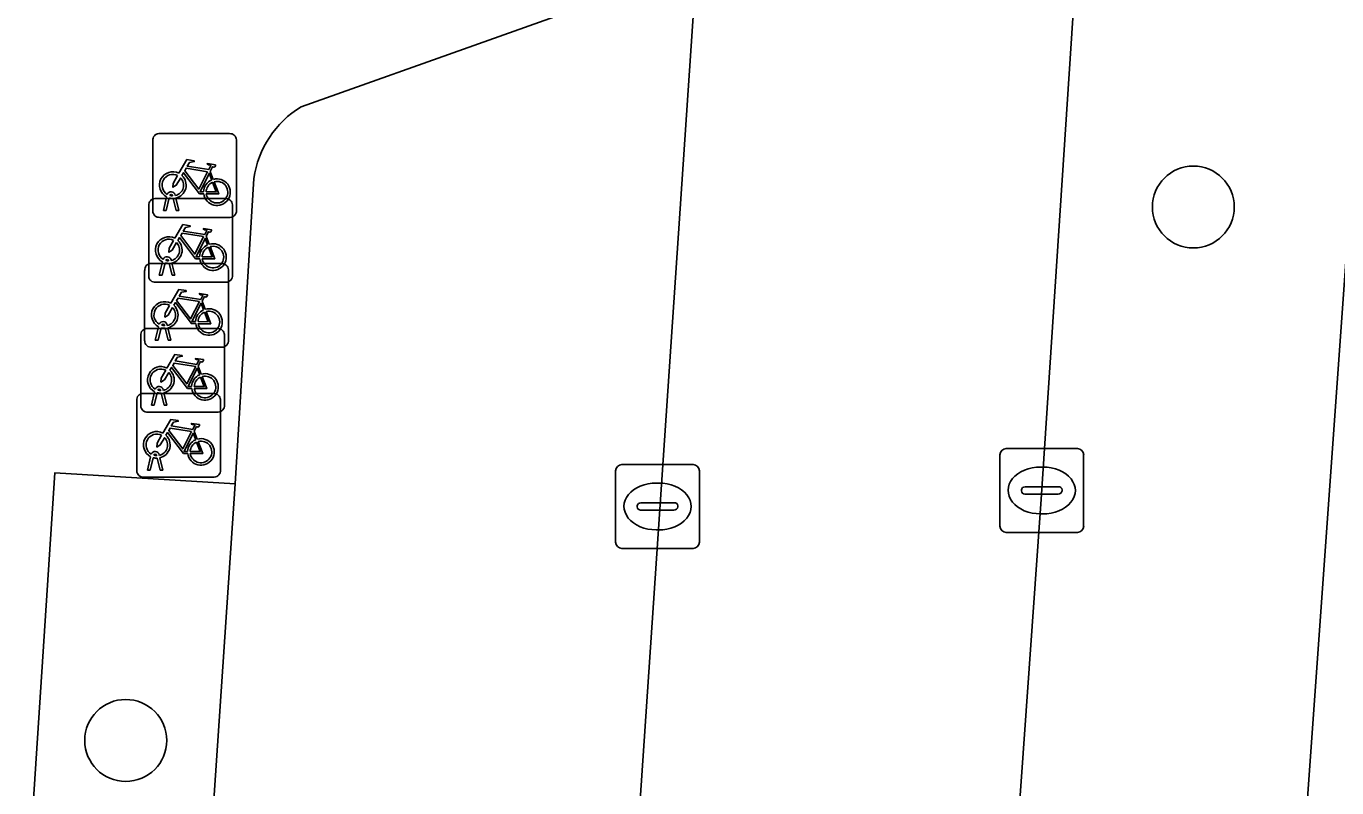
# Model space of a CAD drawing. Extents: x 159960 to 160866, y 382700 to 383354.
# Drawn here: x 160568.95 to 160584.59, y 382832 to 382841.09 of the extents above; entities that cross this region are included whole.
import ezdxf

# ---------------------------------------------------------------- set-up
doc = ezdxf.new("R2010")
doc.units = 0
for name, color, linetype in [('IMGEO_Boom', 7, 'Continuous'), ('IMGEO_Fietsenrek', 7, 'Continuous'), ('IMGEO_Groenvoorziening', 7, 'Continuous'), ('IMGEO_Kolk', 7, 'Continuous'), ('IMGEO_Parkeervlak_open', 7, 'Continuous'), ('IMGEO_Rijbaan_lokaal_open', 7, 'Continuous'), ('IMGEO_Voetpad_halfverhard', 7, 'Continuous'), ('IMGEO_Voetpad_open', 7, 'Continuous')]:
    doc.layers.add(name, color=color, linetype=linetype)

msp = doc.modelspace()

# ---------------------------------------------------------------- linework, layer by layer
at = {"layer": 'IMGEO_Boom'}
for centre in [(160582.878, 382838.935), (160570.135, 382832.567)]:
    msp.add_circle(centre, 0.489, dxfattribs=at)
at = {"layer": 'IMGEO_Fietsenrek'}
for p, q in [((160570.457, 382838.886), (160570.457, 382839.727)), ((160570.457, 382839.727), (160570.457, 382838.886)), ((160570.532, 382839.811), (160571.373, 382839.811)), ((160571.373, 382839.811), (160570.532, 382839.811)), ((160571.457, 382839.736), (160571.457, 382838.895)), ((160571.457, 382838.895), (160571.457, 382839.736)), ((160571.144, 382839.36), (160571.18, 382839.265)), ((160570.409, 382838.111), (160570.409, 382838.952)), ((160570.409, 382838.952), (160570.409, 382838.111)), ((160570.484, 382839.036), (160571.325, 382839.036)), ((160571.325, 382839.036), (160570.484, 382839.036)), ((160570.584, 382838.895), (160570.623, 382839.055)), ((160570.653, 382839.043), (160570.618, 382838.895)), ((160570.695, 382839.067), (160570.694, 382839.071)), ((160570.736, 382838.895), (160570.702, 382839.037)), ((160570.726, 382839.078), (160570.727, 382839.071)), ((160570.734, 382839.041), (160570.769, 382838.895)), ((160571.409, 382838.961), (160571.409, 382838.12)), ((160571.409, 382838.12), (160571.409, 382838.961)), ((160571.382, 382838.811), (160570.541, 382838.811)), ((160570.541, 382838.811), (160571.382, 382838.811)), ((160570.618, 382838.895), (160570.584, 382838.895)), ((160570.769, 382838.895), (160570.736, 382838.895)), ((160571.096, 382838.585), (160571.132, 382838.49)), ((160570.361, 382837.336), (160570.361, 382838.177)), ((160570.361, 382838.177), (160570.361, 382837.336)), ((160570.436, 382838.261), (160571.277, 382838.261)), ((160571.277, 382838.261), (160570.436, 382838.261)), ((160570.536, 382838.12), (160570.575, 382838.28)), ((160570.605, 382838.268), (160570.57, 382838.12)), ((160570.647, 382838.292), (160570.646, 382838.296)), ((160570.688, 382838.12), (160570.654, 382838.262)), ((160570.678, 382838.303), (160570.679, 382838.296)), ((160570.686, 382838.266), (160570.721, 382838.12)), ((160571.361, 382838.186), (160571.361, 382837.345)), ((160571.361, 382837.345), (160571.361, 382838.186)), ((160571.334, 382838.036), (160570.493, 382838.036)), ((160570.493, 382838.036), (160571.334, 382838.036)), ((160570.57, 382838.12), (160570.536, 382838.12)), ((160570.721, 382838.12), (160570.688, 382838.12)), ((160571.048, 382837.81), (160571.084, 382837.715)), ((160570.63, 382837.528), (160570.631, 382837.521)), ((160570.314, 382836.561), (160570.314, 382837.402)), ((160570.314, 382837.402), (160570.314, 382836.561)), ((160570.389, 382837.486), (160571.23, 382837.486)), ((160571.23, 382837.486), (160570.389, 382837.486)), ((160570.488, 382837.345), (160570.527, 382837.505)), ((160570.557, 382837.493), (160570.522, 382837.345)), ((160570.599, 382837.517), (160570.598, 382837.521)), ((160570.64, 382837.345), (160570.606, 382837.487)), ((160570.638, 382837.491), (160570.673, 382837.345)), ((160571.314, 382837.411), (160571.314, 382836.57)), ((160571.314, 382836.57), (160571.314, 382837.411)), ((160571.286, 382837.261), (160570.445, 382837.261)), ((160570.445, 382837.261), (160571.286, 382837.261)), ((160570.522, 382837.345), (160570.488, 382837.345)), ((160570.673, 382837.345), (160570.64, 382837.345)), ((160571.001, 382837.035), (160571.037, 382836.94)), ((160570.552, 382836.742), (160570.551, 382836.746)), ((160570.583, 382836.753), (160570.584, 382836.746)), ((160570.266, 382835.785), (160570.266, 382836.626)), ((160570.266, 382836.626), (160570.266, 382835.785)), ((160570.341, 382836.71), (160571.182, 382836.71)), ((160571.182, 382836.71), (160570.341, 382836.71)), ((160570.441, 382836.57), (160570.48, 382836.73)), ((160570.51, 382836.718), (160570.475, 382836.57)), ((160570.593, 382836.57), (160570.559, 382836.712)), ((160570.591, 382836.716), (160570.626, 382836.57)), ((160571.266, 382836.635), (160571.266, 382835.794)), ((160571.266, 382835.794), (160571.266, 382836.635)), ((160571.239, 382836.486), (160570.398, 382836.486)), ((160570.398, 382836.486), (160571.239, 382836.486)), ((160570.475, 382836.57), (160570.441, 382836.57)), ((160570.626, 382836.57), (160570.593, 382836.57)), ((160570.953, 382836.259), (160570.989, 382836.164)), ((160570.504, 382835.966), (160570.503, 382835.97)), ((160570.535, 382835.977), (160570.536, 382835.97)), ((160570.393, 382835.794), (160570.432, 382835.954)), ((160570.462, 382835.942), (160570.427, 382835.794)), ((160570.545, 382835.794), (160570.511, 382835.936)), ((160570.543, 382835.94), (160570.578, 382835.794)), ((160571.191, 382835.71), (160570.35, 382835.71)), ((160570.35, 382835.71), (160571.191, 382835.71)), ((160570.427, 382835.794), (160570.393, 382835.794)), ((160570.578, 382835.794), (160570.545, 382835.794))]:
    msp.add_line(p, q, dxfattribs=at)
for points in [[(160570.77, 382839.337), (160570.865, 382839.501), (160570.951, 382839.487), (160570.953, 382839.478), (160570.897, 382839.467), (160570.87, 382839.422), (160571.126, 382839.381)], [(160571.126, 382839.381), (160571.151, 382839.43), (160571.145, 382839.434), (160571.122, 382839.438), (160571.11, 382839.445), (160571.109, 382839.448), (160571.111, 382839.453), (160571.206, 382839.438), (160571.208, 382839.428), (160571.198, 382839.415), (160571.186, 382839.409), (160571.172, 382839.415), (160571.144, 382839.36)], [(160570.791, 382839.285), (160570.739, 382839.195), (160570.699, 382839.17), (160570.7, 382839.217), (160570.755, 382839.311)], [(160571.066, 382839.093), (160571.016, 382839.093), (160570.825, 382839.344), (160570.806, 382839.312)], [(160571.113, 382839.356), (160570.856, 382839.397), (160570.839, 382839.368), (160571.006, 382839.148), (160571.113, 382839.356)], [(160571.161, 382839.258), (160571.131, 382839.335), (160571.022, 382839.117), (160571.065, 382839.117)], [(160571.095, 382839.117), (160571.215, 382839.116), (160571.171, 382839.23)], [(160571.191, 382839.237), (160571.246, 382839.092), (160571.096, 382839.092)], [(160570.722, 382838.562), (160570.817, 382838.726), (160570.903, 382838.712), (160570.905, 382838.703), (160570.849, 382838.692), (160570.822, 382838.647), (160571.078, 382838.606)], [(160571.065, 382838.581), (160570.808, 382838.622), (160570.791, 382838.593), (160570.958, 382838.373), (160571.065, 382838.581)], [(160571.078, 382838.606), (160571.103, 382838.655), (160571.097, 382838.659), (160571.074, 382838.663), (160571.062, 382838.67), (160571.061, 382838.673), (160571.063, 382838.678), (160571.158, 382838.663), (160571.16, 382838.653), (160571.15, 382838.64), (160571.138, 382838.634), (160571.124, 382838.64), (160571.096, 382838.585)], [(160570.743, 382838.51), (160570.691, 382838.42), (160570.651, 382838.395), (160570.652, 382838.442), (160570.707, 382838.536)], [(160571.018, 382838.318), (160570.968, 382838.318), (160570.777, 382838.569), (160570.758, 382838.537)], [(160571.113, 382838.483), (160571.083, 382838.56), (160570.974, 382838.342), (160571.017, 382838.342)], [(160571.047, 382838.342), (160571.167, 382838.341), (160571.123, 382838.455)], [(160571.143, 382838.462), (160571.198, 382838.317), (160571.048, 382838.317)], [(160570.674, 382837.787), (160570.769, 382837.951), (160570.855, 382837.937), (160570.857, 382837.928), (160570.801, 382837.917), (160570.774, 382837.872), (160571.03, 382837.831)], [(160571.017, 382837.806), (160570.76, 382837.847), (160570.743, 382837.818), (160570.91, 382837.598), (160571.017, 382837.806)], [(160571.03, 382837.831), (160571.055, 382837.88), (160571.049, 382837.884), (160571.026, 382837.888), (160571.014, 382837.895), (160571.013, 382837.898), (160571.015, 382837.903), (160571.11, 382837.888), (160571.112, 382837.878), (160571.102, 382837.865), (160571.09, 382837.859), (160571.076, 382837.865), (160571.048, 382837.81)], [(160570.695, 382837.735), (160570.643, 382837.645), (160570.603, 382837.62), (160570.604, 382837.667), (160570.659, 382837.761)], [(160570.97, 382837.543), (160570.92, 382837.543), (160570.729, 382837.794), (160570.71, 382837.762)], [(160571.065, 382837.708), (160571.035, 382837.785), (160570.926, 382837.567), (160570.969, 382837.567)], [(160571.095, 382837.687), (160571.15, 382837.542), (160571, 382837.542)], [(160570.999, 382837.567), (160571.119, 382837.566), (160571.075, 382837.68)], [(160570.627, 382837.012), (160570.722, 382837.176), (160570.808, 382837.162), (160570.81, 382837.153), (160570.754, 382837.142), (160570.727, 382837.097), (160570.983, 382837.056)], [(160570.97, 382837.031), (160570.713, 382837.072), (160570.696, 382837.043), (160570.863, 382836.823), (160570.97, 382837.031)], [(160570.983, 382837.056), (160571.008, 382837.105), (160571.002, 382837.109), (160570.979, 382837.113), (160570.967, 382837.12), (160570.966, 382837.123), (160570.968, 382837.128), (160571.063, 382837.113), (160571.065, 382837.103), (160571.055, 382837.09), (160571.043, 382837.084), (160571.029, 382837.09), (160571.001, 382837.035)], [(160570.648, 382836.96), (160570.596, 382836.87), (160570.556, 382836.845), (160570.557, 382836.892), (160570.612, 382836.986)], [(160570.923, 382836.768), (160570.873, 382836.768), (160570.682, 382837.019), (160570.663, 382836.987)], [(160571.018, 382836.933), (160570.988, 382837.01), (160570.879, 382836.792), (160570.922, 382836.792)], [(160570.952, 382836.792), (160571.072, 382836.791), (160571.028, 382836.905)], [(160571.048, 382836.912), (160571.103, 382836.767), (160570.953, 382836.767)], [(160570.579, 382836.236), (160570.674, 382836.4), (160570.76, 382836.386), (160570.762, 382836.377), (160570.706, 382836.366), (160570.679, 382836.321), (160570.935, 382836.28)], [(160570.922, 382836.255), (160570.665, 382836.296), (160570.648, 382836.267), (160570.815, 382836.047), (160570.922, 382836.255)], [(160570.935, 382836.28), (160570.96, 382836.329), (160570.954, 382836.333), (160570.931, 382836.337), (160570.919, 382836.344), (160570.918, 382836.347), (160570.92, 382836.352), (160571.015, 382836.337), (160571.017, 382836.327), (160571.007, 382836.314), (160570.995, 382836.308), (160570.981, 382836.314), (160570.953, 382836.259)], [(160570.6, 382836.184), (160570.548, 382836.094), (160570.508, 382836.069), (160570.509, 382836.116), (160570.564, 382836.21)], [(160570.875, 382835.992), (160570.825, 382835.992), (160570.634, 382836.243), (160570.615, 382836.211)], [(160570.97, 382836.157), (160570.94, 382836.234), (160570.831, 382836.016), (160570.874, 382836.016)], [(160570.904, 382836.016), (160571.024, 382836.015), (160570.98, 382836.129)], [(160571, 382836.136), (160571.055, 382835.991), (160570.905, 382835.991)]]:
    msp.add_lwpolyline(points, dxfattribs=at)
for centre, radius, start, end in [((160570.535, 382839.733), 0.0779, 92.4484, 184.2845), ((160570.535, 382839.733), 0.0779, 92.4484, 184.2845), ((160571.379, 382839.733), 0.0779, 2.4484, 94.2845), ((160571.379, 382839.733), 0.0779, 2.4484, 94.2845), ((160570.697, 382839.196), 0.159, 62.6766, 242.1369), ((160570.697, 382839.196), 0.129, 63.3192, 238.903), ((160570.697, 382839.196), 0.129, 283.6043, 43.4302), ((160570.697, 382839.196), 0.159, 283.5766, 46.6042), ((160571.224, 382839.112), 0.159, 113.3408, 178.3217), ((160571.224, 382839.112), 0.159, 187.0065, 105.7708), ((160570.677, 382839.067), 0.0499, 12.8025, 158.6934), ((160571.224, 382839.112), 0.129, 113.923, 177.9556), ((160571.224, 382839.112), 0.129, 188.6715, 104.5883), ((160570.487, 382838.958), 0.0779, 92.4484, 184.2845), ((160570.487, 382838.958), 0.0779, 92.4484, 184.2845), ((160570.697, 382839.196), 0.159, 253.9967, 271.7867), ((160570.677, 382839.067), 0.0174, 12.8025, 163.4502), ((160570.697, 382839.196), 0.129, 253.415, 269.0204), ((160571.331, 382838.958), 0.0779, 2.4484, 94.2845), ((160571.331, 382838.958), 0.0779, 2.4484, 94.2845), ((160570.535, 382838.889), 0.0779, 182.4484, 274.2845), ((160570.535, 382838.889), 0.0779, 182.4484, 274.2845), ((160571.379, 382838.889), 0.0779, 272.4484, 4.2845), ((160571.379, 382838.889), 0.0779, 272.4484, 4.2845), ((160570.649, 382838.421), 0.159, 62.6766, 242.1369), ((160570.649, 382838.421), 0.129, 63.3192, 238.903), ((160570.649, 382838.421), 0.129, 283.6043, 43.4302), ((160570.649, 382838.421), 0.159, 283.5766, 46.6042), ((160571.176, 382838.337), 0.159, 113.3408, 178.3217), ((160571.176, 382838.337), 0.159, 187.0065, 105.7708), ((160571.176, 382838.337), 0.129, 188.6715, 104.5883), ((160570.629, 382838.292), 0.0499, 12.8025, 158.6934), ((160570.629, 382838.292), 0.0174, 12.8025, 163.4502), ((160571.176, 382838.337), 0.129, 113.923, 177.9556), ((160570.439, 382838.183), 0.0779, 92.4484, 184.2845), ((160570.439, 382838.183), 0.0779, 92.4484, 184.2845), ((160570.649, 382838.421), 0.159, 253.9967, 271.7867), ((160570.649, 382838.421), 0.129, 253.415, 269.0204), ((160571.283, 382838.183), 0.0779, 2.4484, 94.2845), ((160571.283, 382838.183), 0.0779, 2.4484, 94.2845), ((160570.487, 382838.114), 0.0779, 182.4484, 274.2845), ((160570.487, 382838.114), 0.0779, 182.4484, 274.2845), ((160571.331, 382838.114), 0.0779, 272.4484, 4.2845), ((160571.331, 382838.114), 0.0779, 272.4484, 4.2845), ((160570.601, 382837.646), 0.159, 62.6766, 242.1369), ((160570.601, 382837.646), 0.129, 63.3192, 238.903), ((160570.601, 382837.646), 0.129, 283.6043, 43.4302), ((160570.601, 382837.646), 0.159, 283.5766, 46.6042), ((160571.128, 382837.562), 0.159, 113.3408, 178.3217), ((160571.128, 382837.562), 0.159, 187.0065, 105.7708), ((160571.128, 382837.562), 0.129, 188.6715, 104.5883), ((160570.581, 382837.517), 0.0499, 12.8025, 158.6934), ((160570.581, 382837.517), 0.0174, 12.8025, 163.4502), ((160571.128, 382837.562), 0.129, 113.923, 177.9556), ((160570.392, 382837.408), 0.0779, 92.4484, 184.2845), ((160570.392, 382837.408), 0.0779, 92.4484, 184.2845), ((160570.601, 382837.646), 0.159, 253.9967, 271.7867), ((160570.601, 382837.646), 0.129, 253.415, 269.0204), ((160571.236, 382837.408), 0.0779, 2.4484, 94.2845), ((160571.236, 382837.408), 0.0779, 2.4484, 94.2845), ((160570.439, 382837.339), 0.0779, 182.4484, 274.2845), ((160570.439, 382837.339), 0.0779, 182.4484, 274.2845), ((160571.283, 382837.339), 0.0779, 272.4484, 4.2845), ((160571.283, 382837.339), 0.0779, 272.4484, 4.2845), ((160570.554, 382836.871), 0.159, 62.6766, 242.1369), ((160570.554, 382836.871), 0.129, 63.3192, 238.903), ((160570.554, 382836.871), 0.129, 283.6043, 43.4302), ((160570.554, 382836.871), 0.159, 283.5766, 46.6042), ((160571.081, 382836.787), 0.159, 113.3408, 178.3217), ((160571.081, 382836.787), 0.159, 187.0065, 105.7708), ((160571.081, 382836.787), 0.129, 113.923, 177.9556), ((160571.081, 382836.787), 0.129, 188.6715, 104.5883), ((160570.534, 382836.742), 0.0499, 12.8025, 158.6934), ((160570.534, 382836.742), 0.0174, 12.8025, 163.4502), ((160570.554, 382836.871), 0.129, 253.415, 269.0204), ((160570.344, 382836.632), 0.0779, 92.4484, 184.2845), ((160570.344, 382836.632), 0.0779, 92.4484, 184.2845), ((160570.554, 382836.871), 0.159, 253.9967, 271.7867), ((160571.188, 382836.632), 0.0779, 2.4484, 94.2845), ((160571.188, 382836.632), 0.0779, 2.4484, 94.2845), ((160570.392, 382836.564), 0.0779, 182.4484, 274.2845), ((160570.392, 382836.564), 0.0779, 182.4484, 274.2845), ((160571.236, 382836.564), 0.0779, 272.4484, 4.2845), ((160571.236, 382836.564), 0.0779, 272.4484, 4.2845), ((160570.506, 382836.095), 0.159, 62.6766, 242.1369), ((160570.506, 382836.095), 0.129, 63.3192, 238.903), ((160570.506, 382836.095), 0.129, 283.6043, 43.4302), ((160570.506, 382836.095), 0.159, 283.5766, 46.6042), ((160571.033, 382836.011), 0.159, 113.3408, 178.3217), ((160571.033, 382836.011), 0.159, 187.0065, 105.7708), ((160571.033, 382836.011), 0.129, 113.923, 177.9556), ((160571.033, 382836.011), 0.129, 188.6715, 104.5883), ((160570.486, 382835.966), 0.0499, 12.8025, 158.6934), ((160570.486, 382835.966), 0.0174, 12.8025, 163.4502), ((160570.506, 382836.095), 0.129, 253.415, 269.0204), ((160570.506, 382836.095), 0.159, 253.9967, 271.7867), ((160570.344, 382835.788), 0.0779, 182.4484, 274.2845), ((160570.344, 382835.788), 0.0779, 182.4484, 274.2845), ((160571.188, 382835.788), 0.0779, 272.4484, 4.2845), ((160571.188, 382835.788), 0.0779, 272.4484, 4.2845)]:
    msp.add_arc(centre, radius, start, end, dxfattribs=at)
at = {"layer": 'IMGEO_Groenvoorziening'}
for points in [[(160583.19, 382867.146), (160582.21, 382852.92), (160581.061, 382835.448), (160580.128, 382822.251)], [(160578.783, 382818.54), (160577.619, 382816.909), (160579.697, 382815.478), (160578.565, 382813.832), (160578.481, 382812.352), (160582.523, 382814.825), (160583.177, 382817.003), (160584.954, 382841.851)], [(160570.659, 382824.011), (160571.442, 382835.631), (160569.29, 382835.763), (160567.417, 382807.195), (160569.522, 382807.09), (160569.842, 382812.07), (160569.94, 382813.095)]]:
    msp.add_lwpolyline(points, dxfattribs=at)
at = {"layer": 'IMGEO_Kolk'}
for p, q in [((160580.568, 382835.125), (160580.568, 382835.977)), ((160580.643, 382836.051), (160581.495, 382836.051)), ((160581.569, 382835.977), (160581.569, 382835.125)), ((160576.057, 382835.86), (160576.909, 382835.86)), ((160581.056, 382835.831), (160581.081, 382835.831)), ((160575.982, 382834.934), (160575.982, 382835.786)), ((160576.983, 382835.786), (160576.983, 382834.934)), ((160576.47, 382835.64), (160576.495, 382835.64)), ((160580.827, 382835.545), (160580.827, 382835.557)), ((160581.265, 382835.508), (160580.867, 382835.508)), ((160580.87, 382835.594), (160581.268, 382835.594)), ((160581.311, 382835.557), (160581.311, 382835.545)), ((160576.241, 382835.354), (160576.241, 382835.366)), ((160576.284, 382835.403), (160576.682, 382835.403)), ((160576.725, 382835.366), (160576.725, 382835.354)), ((160576.679, 382835.317), (160576.281, 382835.317)), ((160581.079, 382835.271), (160581.054, 382835.271)), ((160576.493, 382835.08), (160576.468, 382835.08)), ((160581.495, 382835.051), (160580.643, 382835.051)), ((160576.909, 382834.86), (160576.057, 382834.86))]:
    msp.add_line(p, q, dxfattribs=at)
for points in [[(160580.568, 382835.125), (160580.568, 382835.977)], [(160580.643, 382836.051), (160581.495, 382836.051)], [(160581.569, 382835.977), (160581.569, 382835.125)], [(160576.057, 382835.86), (160576.909, 382835.86)], [(160575.982, 382834.934), (160575.982, 382835.786)], [(160576.983, 382835.786), (160576.983, 382834.934)], [(160581.495, 382835.051), (160580.643, 382835.051)], [(160576.909, 382834.86), (160576.057, 382834.86)]]:
    msp.add_lwpolyline(points, dxfattribs=at)
for centre, radius, start, end in [((160580.645, 382835.975), 0.0765, 91.552, 178.448), ((160580.645, 382835.975), 0.0765, 91.552, 178.448), ((160581.493, 382835.975), 0.0765, 1.552, 88.448), ((160581.493, 382835.975), 0.0765, 1.552, 88.448), ((160576.059, 382835.784), 0.0765, 91.552, 178.448), ((160576.059, 382835.784), 0.0765, 91.552, 178.448), ((160576.907, 382835.784), 0.0765, 1.552, 88.448), ((160576.907, 382835.784), 0.0765, 1.552, 88.448), ((160580.867, 382835.554), 0.0403, 85.8775, 175.7526), ((160580.864, 382835.544), 0.0366, 178.938, 274.7102), ((160581.268, 382835.551), 0.043, 264.8664, 352.4533), ((160581.272, 382835.556), 0.0386, 1.7309, 96.639), ((160576.281, 382835.363), 0.0403, 85.8775, 175.7526), ((160576.278, 382835.353), 0.0366, 178.938, 274.7102), ((160576.682, 382835.36), 0.043, 264.8664, 352.4533), ((160576.686, 382835.365), 0.0386, 1.7309, 96.639), ((160580.645, 382835.127), 0.0765, 181.552, 268.448), ((160580.645, 382835.127), 0.0765, 181.552, 268.448), ((160581.493, 382835.127), 0.0765, 271.552, 358.448), ((160581.493, 382835.127), 0.0765, 271.552, 358.448), ((160576.059, 382834.936), 0.0765, 181.552, 268.448), ((160576.059, 382834.936), 0.0765, 181.552, 268.448), ((160576.907, 382834.936), 0.0765, 271.552, 358.448), ((160576.907, 382834.936), 0.0765, 271.552, 358.448)]:
    msp.add_arc(centre, radius, start, end, dxfattribs=at)
for centre, major_axis, ratio, start_param, end_param in [((160581.055, 382835.551), (-0.387, 0.002), 0.722429, 4.712389, 7.853982), ((160581.08, 382835.551), (-0.39, 0.002), 0.717154, 1.570796, 4.712389), ((160576.469, 382835.36), (-0.387, 0.002), 0.722429, 4.712389, 7.853982), ((160576.494, 382835.36), (-0.39, 0.002), 0.717154, 1.570796, 4.712389)]:
    msp.add_ellipse(centre, major_axis=major_axis, ratio=ratio, start_param=start_param, end_param=end_param, dxfattribs=at)
at = {"layer": 'IMGEO_Parkeervlak_open'}
for points in [[(160575.773, 382824.441), (160576.969, 382842.095), (160576.708, 382841.725), (160572.228, 382840.132)], [(160571.664, 382839.275), (160571.442, 382835.631), (160570.659, 382824.011)]]:
    msp.add_lwpolyline(points, dxfattribs=at)
msp.add_arc((160572.865, 382839.099), 1.214, 121.6521, 171.6493, dxfattribs=at)
at = {"layer": 'IMGEO_Rijbaan_lokaal_open'}
for points in [[(160580.128, 382822.251), (160581.061, 382835.448), (160582.21, 382852.92), (160583.19, 382867.146)], [(160578.556, 382866.228), (160578.195, 382860.194), (160576.885, 382842.559), (160576.95, 382842.375), (160576.978, 382842.231), (160576.969, 382842.095), (160575.773, 382824.441), (160571.215, 382816.48)]]:
    msp.add_lwpolyline(points, dxfattribs=at)
at = {"layer": 'IMGEO_Voetpad_halfverhard'}
msp.add_lwpolyline([(160584.954, 382841.851), (160583.177, 382817.003), (160582.523, 382814.825), (160578.481, 382812.352), (160578.329, 382810.169), (160582.681, 382812.69), (160584.075, 382813.727), (160584.604, 382814.51), (160584.984, 382816.325), (160586.691, 382840.778)], dxfattribs=at)
at = {"layer": 'IMGEO_Voetpad_open'}
for points in [[(160572.228, 382840.132), (160576.708, 382841.725), (160576.969, 382842.095), (160576.978, 382842.231), (160576.95, 382842.375), (160576.885, 382842.559)], [(160567.417, 382807.195), (160569.29, 382835.763), (160571.442, 382835.631), (160571.664, 382839.275)]]:
    msp.add_lwpolyline(points, dxfattribs=at)
msp.add_arc((160572.865, 382839.099), 1.214, 121.6521, 171.6493, dxfattribs=at)

doc.saveas('drawing.dxf')
